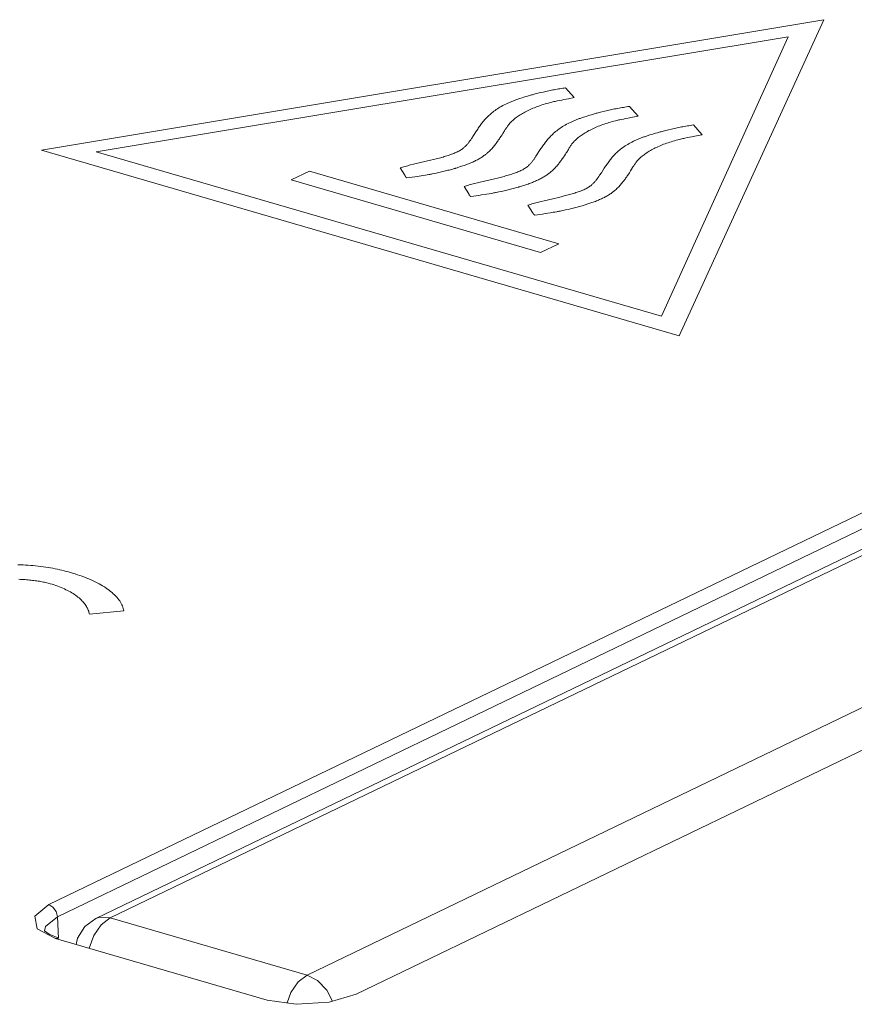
# Model space of a CAD drawing. Header units: millimetres. Extents: x 3925 to 5043, y -86 to 778.
# Tile 268 of 439: x 4921.34 to 4923.32, y 162.06 to 164.39. Entities that reach past the tile are written whole.
import ezdxf

# ---------------------------------------------------------------- set-up
doc = ezdxf.new("R2010")
doc.units = ezdxf.units.MM
doc.header["$LTSCALE"] = 46.255
doc.layers.add('H30K-INDICATDXF_CONTINUOUS_LINE', color=7, linetype='CONTINUOUS')
doc.layers.add('H30K-TOP-COVDXF_CONTINUOUS_LINE', color=7, linetype='CONTINUOUS')

msp = doc.modelspace()

# ---------------------------------------------------------------- linework, layer by layer
at = {"layer": 'H30K-INDICATDXF_CONTINUOUS_LINE', "color": 7, "linetype": 'Continuous', "lineweight": 0}
for p, q in [((4925.8029, 164.3213), (4921.5249, 162.26)), ((4925.8371, 164.3233), (4921.5591, 162.2619)), ((4922.0259, 162.1262), (4926.3039, 164.1875)), ((4921.5591, 162.2619), (4922.0259, 162.1262))]:
    msp.add_line(p, q, dxfattribs=at)
for points in [[(4921.4786, 162.1985), (4921.4816, 162.2136), (4921.4992, 162.2412), (4921.5249, 162.26)], [(4921.5094, 162.1896), (4921.5203, 162.2198), (4921.5379, 162.2456), (4921.5591, 162.2619)], [(4921.5591, 162.2619), (4921.5345, 162.2632), (4921.5249, 162.26)], [(4922.0259, 162.1262), (4922.005, 162.1103), (4921.9874, 162.0846), (4921.9784, 162.06)], [(4922.0865, 162.0645), (4922.0729, 162.0901), (4922.0509, 162.1131), (4922.0259, 162.1262)]]:
    msp.add_lwpolyline(points, dxfattribs=at)
at = {"layer": 'H30K-TOP-COVDXF_CONTINUOUS_LINE', "color": 7, "linetype": 'Continuous', "lineweight": 0}
for p, q in [((4923.2517, 164.3913), (4921.3961, 164.0818)), ((4922.9083, 163.642), (4923.2517, 164.3913)), ((4921.4138, 162.2931), (4925.7053, 164.3609)), ((4923.1668, 164.3504), (4921.526, 164.078)), ((4922.8662, 163.6882), (4923.1668, 164.3504)), ((4921.4338, 162.2645), (4925.7253, 164.3324)), ((4922.5734, 164.2168), (4922.5672, 164.2152)), ((4922.5797, 164.2183), (4922.5734, 164.2168)), ((4922.5861, 164.2198), (4922.5797, 164.2183)), ((4922.6596, 164.2065), (4922.6391, 164.2298)), ((4922.5361, 164.2062), (4922.5297, 164.2042)), ((4922.5404, 164.2076), (4922.5361, 164.2062)), ((4922.5448, 164.2089), (4922.5404, 164.2076)), ((4922.5491, 164.2102), (4922.5448, 164.2089)), ((4922.6192, 164.1987), (4922.6245, 164.1998)), ((4922.6245, 164.1998), (4922.6299, 164.2009)), ((4922.6299, 164.2009), (4922.6352, 164.2019)), ((4922.6352, 164.2019), (4922.6461, 164.204)), ((4922.6461, 164.204), (4922.6596, 164.2065)), ((4922.6963, 164.1648), (4922.692, 164.1635)), ((4922.7007, 164.1661), (4922.6963, 164.1648)), ((4922.7253, 164.1727), (4922.7187, 164.1711)), ((4922.7319, 164.1743), (4922.7253, 164.1727)), ((4922.8112, 164.1624), (4922.7907, 164.1858)), ((4926.434, 164.149), (4922.1425, 162.0811)), ((4922.6877, 164.1621), (4922.6814, 164.1601)), ((4922.692, 164.1635), (4922.6877, 164.1621)), ((4922.7708, 164.1546), (4922.7761, 164.1557)), ((4922.7761, 164.1557), (4922.7814, 164.1568)), ((4922.7814, 164.1568), (4922.7868, 164.1579)), ((4922.7868, 164.1579), (4922.7976, 164.1599)), ((4922.7976, 164.1599), (4922.8112, 164.1624)), ((4922.9627, 164.1183), (4922.9423, 164.1417)), ((4922.486, 164.1149), (4922.4883, 164.1184)), ((4922.8392, 164.1181), (4922.8328, 164.116)), ((4922.8435, 164.1194), (4922.8392, 164.1181)), ((4922.8479, 164.1207), (4922.8435, 164.1194)), ((4922.8522, 164.1221), (4922.8479, 164.1207)), ((4922.8768, 164.1287), (4922.8703, 164.127)), ((4922.8835, 164.1303), (4922.8768, 164.1287)), ((4922.9492, 164.1158), (4922.9627, 164.1183)), ((4922.9223, 164.1105), (4922.9276, 164.1117)), ((4922.9276, 164.1117), (4922.933, 164.1127)), ((4922.933, 164.1127), (4922.9384, 164.1138)), ((4922.9384, 164.1138), (4922.9492, 164.1158)), ((4921.3961, 164.0818), (4922.9083, 163.642)), ((4921.526, 164.078), (4922.8662, 163.6882)), ((4922.6363, 164.0689), (4922.6388, 164.0727)), ((4922.2783, 164.0485), (4922.2716, 164.0469)), ((4922.285, 164.0502), (4922.2783, 164.0485)), ((4922.2952, 164.0526), (4922.285, 164.0502)), ((4922.319, 164.0582), (4922.2952, 164.0526)), ((4922.3258, 164.0598), (4922.319, 164.0582)), ((4922.3324, 164.0615), (4922.3258, 164.0598)), ((4922.0314, 164.0322), (4921.9884, 164.0115)), ((4922.6229, 163.8602), (4922.0314, 164.0322)), ((4922.2466, 164.0398), (4922.2578, 164.0223)), ((4922.3107, 164.0235), (4922.3149, 164.0242)), ((4922.323, 164.0257), (4922.3293, 164.027)), ((4922.3293, 164.027), (4922.3356, 164.0284)), ((4922.3356, 164.0284), (4922.3418, 164.0298)), ((4922.3418, 164.0298), (4922.348, 164.0312)), ((4922.3817, 164.0402), (4922.3836, 164.0409)), ((4922.3836, 164.0409), (4922.3902, 164.0431)), ((4922.7239, 164.0286), (4922.7198, 164.0223)), ((4921.9884, 164.0115), (4922.58, 163.8395)), ((4922.2628, 164.0162), (4922.2816, 164.0188)), ((4922.2816, 164.0188), (4922.2878, 164.0198)), ((4922.2878, 164.0198), (4922.3003, 164.0218)), ((4922.3003, 164.0218), (4922.3066, 164.0228)), ((4922.3066, 164.0228), (4922.3107, 164.0235)), ((4922.4298, 164.0045), (4922.4232, 164.0028)), ((4922.4365, 164.0061), (4922.4298, 164.0045)), ((4922.4467, 164.0085), (4922.4365, 164.0061)), ((4922.4706, 164.0141), (4922.4467, 164.0085)), ((4922.4773, 164.0157), (4922.4706, 164.0141)), ((4922.4839, 164.0174), (4922.4773, 164.0157)), ((4922.5426, 163.9992), (4922.5474, 164.0008)), ((4922.3982, 163.9958), (4922.4094, 163.9783)), ((4922.4394, 163.9757), (4922.4519, 163.9777)), ((4922.4519, 163.9777), (4922.4581, 163.9787)), ((4922.4581, 163.9787), (4922.4623, 163.9794)), ((4922.4623, 163.9794), (4922.4664, 163.9801)), ((4922.4745, 163.9816), (4922.4808, 163.983)), ((4922.4808, 163.983), (4922.4871, 163.9843)), ((4922.4871, 163.9843), (4922.4934, 163.9857)), ((4922.4934, 163.9857), (4922.4995, 163.9871)), ((4922.5326, 163.996), (4922.5347, 163.9966)), ((4922.5347, 163.9966), (4922.5426, 163.9992)), ((4922.4102, 163.9768), (4922.4106, 163.9761)), ((4922.4144, 163.9721), (4922.4331, 163.9747)), ((4922.4331, 163.9747), (4922.4394, 163.9757)), ((4922.5814, 163.9604), (4922.5748, 163.9587)), ((4922.5882, 163.962), (4922.5814, 163.9604)), ((4922.5983, 163.9644), (4922.5882, 163.962)), ((4922.6289, 163.9716), (4922.6222, 163.97)), ((4922.6356, 163.9733), (4922.6289, 163.9716)), ((4922.6781, 163.95), (4922.699, 163.9567)), ((4922.5498, 163.9517), (4922.5609, 163.9342)), ((4922.566, 163.928), (4922.5847, 163.9306)), ((4922.5847, 163.9306), (4922.5909, 163.9316)), ((4922.5909, 163.9316), (4922.6034, 163.9336)), ((4922.6034, 163.9336), (4922.6097, 163.9346)), ((4922.6097, 163.9346), (4922.6138, 163.9353)), ((4922.6138, 163.9353), (4922.618, 163.936)), ((4922.6261, 163.9376), (4922.6324, 163.9389)), ((4922.6324, 163.9389), (4922.6387, 163.9402)), ((4922.6387, 163.9402), (4922.6449, 163.9416)), ((4922.6449, 163.9416), (4922.6511, 163.943)), ((4922.58, 163.8395), (4922.6229, 163.8602)), ((4921.5097, 162.9818), (4921.5913, 162.9894)), ((4921.3802, 162.2654), (4921.4138, 162.2931)), ((4921.4056, 162.2412), (4921.4338, 162.2645)), ((4921.4361, 162.2132), (4921.4338, 162.2645)), ((4921.4034, 162.2313), (4921.4056, 162.2412)), ((4921.4034, 162.2313), (4921.4143, 162.223)), ((4921.4143, 162.223), (4921.4373, 162.2138)), ((4921.4293, 162.2129), (4921.4373, 162.2138)), ((4921.9311, 162.0669), (4921.4293, 162.2129))]:
    msp.add_line(p, q, dxfattribs=at)
for points in [[(4922.5672, 164.2152), (4922.5649, 164.2146), (4922.5626, 164.214), (4922.5603, 164.2134), (4922.5581, 164.2128), (4922.5558, 164.2121), (4922.5536, 164.2115), (4922.5491, 164.2102)], [(4922.6391, 164.2298), (4922.6357, 164.2293), (4922.6323, 164.2288), (4922.6289, 164.2283), (4922.6255, 164.2277), (4922.6221, 164.2271), (4922.6188, 164.2265), (4922.6155, 164.2259), (4922.6121, 164.2253), (4922.6088, 164.2247), (4922.6055, 164.224), (4922.6023, 164.2233), (4922.599, 164.2226), (4922.5958, 164.2219), (4922.5925, 164.2212), (4922.5861, 164.2198)], [(4922.4971, 164.1911), (4922.4935, 164.1894), (4922.4901, 164.1875), (4922.4867, 164.1857), (4922.4835, 164.1838), (4922.4804, 164.182), (4922.4774, 164.18), (4922.4745, 164.1781), (4922.4717, 164.1761), (4922.469, 164.1742), (4922.4664, 164.1722), (4922.4639, 164.1702), (4922.4615, 164.1681), (4922.4592, 164.1661), (4922.4569, 164.164), (4922.4547, 164.1619), (4922.4527, 164.1598), (4922.4506, 164.1577), (4922.4487, 164.1556), (4922.4468, 164.1535), (4922.445, 164.1513), (4922.4432, 164.1492), (4922.4415, 164.147), (4922.4398, 164.1449), (4922.4382, 164.1427), (4922.4366, 164.1405), (4922.435, 164.1384), (4922.4335, 164.1362), (4922.432, 164.134), (4922.4306, 164.1318), (4922.4291, 164.1297), (4922.4277, 164.1275), (4922.4208, 164.1168)], [(4922.5297, 164.2042), (4922.5276, 164.2035), (4922.5256, 164.2028), (4922.5235, 164.202), (4922.5215, 164.2013), (4922.5195, 164.2006), (4922.5175, 164.1998), (4922.5155, 164.1991), (4922.5136, 164.1983), (4922.5117, 164.1976), (4922.5098, 164.1968), (4922.5079, 164.196), (4922.506, 164.1952), (4922.5042, 164.1944), (4922.5024, 164.1936), (4922.5006, 164.1928), (4922.4989, 164.192), (4922.4971, 164.1911)], [(4922.5052, 164.1439), (4922.5067, 164.1456), (4922.5083, 164.1473), (4922.51, 164.149), (4922.5117, 164.1508), (4922.5136, 164.1525), (4922.5155, 164.1542), (4922.5176, 164.1559), (4922.5197, 164.1576), (4922.522, 164.1593), (4922.5243, 164.1609), (4922.5267, 164.1626), (4922.5292, 164.1643), (4922.5317, 164.1659), (4922.5344, 164.1675), (4922.5371, 164.1691), (4922.5399, 164.1707), (4922.5428, 164.1722), (4922.5458, 164.1738), (4922.5488, 164.1753), (4922.5519, 164.1768), (4922.5551, 164.1783), (4922.5583, 164.1797), (4922.5616, 164.1812), (4922.565, 164.1826), (4922.5685, 164.1839), (4922.572, 164.1853), (4922.5756, 164.1866), (4922.5792, 164.1878), (4922.5829, 164.1891), (4922.5867, 164.1903), (4922.5905, 164.1915), (4922.5943, 164.1926), (4922.5983, 164.1937), (4922.6022, 164.1947), (4922.6062, 164.1958)], [(4922.6062, 164.1958), (4922.6088, 164.1964), (4922.6114, 164.197), (4922.614, 164.1976), (4922.6166, 164.1981), (4922.6192, 164.1987)], [(4922.7187, 164.1711), (4922.7164, 164.1705), (4922.7142, 164.1699), (4922.7119, 164.1693), (4922.7096, 164.1687), (4922.7074, 164.1681), (4922.7051, 164.1674), (4922.7007, 164.1661)], [(4922.7907, 164.1858), (4922.7871, 164.1852), (4922.7835, 164.1847), (4922.78, 164.1841), (4922.7764, 164.1835), (4922.7729, 164.1829), (4922.7694, 164.1823), (4922.7659, 164.1816), (4922.7624, 164.181), (4922.759, 164.1803), (4922.7555, 164.1796), (4922.7521, 164.1789), (4922.7487, 164.1782), (4922.7453, 164.1774), (4922.7419, 164.1767), (4922.7386, 164.1759), (4922.7319, 164.1743)], [(4922.4942, 164.128), (4922.4952, 164.1296), (4922.4962, 164.1312), (4922.4972, 164.1328), (4922.4983, 164.1344), (4922.4994, 164.1359), (4922.5005, 164.1375), (4922.5016, 164.1391), (4922.5028, 164.1407), (4922.504, 164.1423), (4922.5052, 164.1439)], [(4922.6487, 164.147), (4922.6451, 164.1453), (4922.6416, 164.1435), (4922.6383, 164.1416), (4922.635, 164.1398), (4922.6319, 164.1379), (4922.6289, 164.136), (4922.626, 164.134), (4922.6232, 164.1321), (4922.6205, 164.1301), (4922.618, 164.1281), (4922.6155, 164.1261), (4922.613, 164.124), (4922.6107, 164.122), (4922.6085, 164.1199), (4922.6063, 164.1178), (4922.6042, 164.1157), (4922.6022, 164.1136), (4922.6002, 164.1115), (4922.5983, 164.1094), (4922.5965, 164.1072), (4922.5947, 164.1051), (4922.593, 164.1029), (4922.5913, 164.1008), (4922.5897, 164.0986), (4922.5881, 164.0964), (4922.5866, 164.0943), (4922.5851, 164.0921), (4922.5836, 164.0899), (4922.5821, 164.0878), (4922.5807, 164.0856), (4922.5792, 164.0834), (4922.5689, 164.0675)], [(4922.6814, 164.1601), (4922.6794, 164.1595), (4922.6774, 164.1588), (4922.6755, 164.1581), (4922.6736, 164.1574), (4922.6717, 164.1567), (4922.6698, 164.156), (4922.6679, 164.1553), (4922.666, 164.1546), (4922.6642, 164.1539), (4922.6624, 164.1532), (4922.6606, 164.1524), (4922.6589, 164.1517), (4922.6571, 164.1509), (4922.6554, 164.1501), (4922.6537, 164.1494), (4922.652, 164.1486), (4922.6503, 164.1478), (4922.6487, 164.147)], [(4922.6568, 164.0998), (4922.6583, 164.1015), (4922.6598, 164.1032), (4922.6615, 164.105), (4922.6633, 164.1067), (4922.6651, 164.1084), (4922.6671, 164.1101), (4922.6691, 164.1118), (4922.6713, 164.1135), (4922.6735, 164.1152), (4922.6758, 164.1169), (4922.6782, 164.1185), (4922.6807, 164.1202), (4922.6833, 164.1218), (4922.6859, 164.1234), (4922.6886, 164.125), (4922.6914, 164.1266), (4922.6943, 164.1282), (4922.6973, 164.1297), (4922.7003, 164.1312), (4922.7034, 164.1327), (4922.7066, 164.1342), (4922.7099, 164.1357), (4922.7132, 164.1371), (4922.7166, 164.1385), (4922.72, 164.1398), (4922.7235, 164.1412), (4922.7271, 164.1425), (4922.7307, 164.1438), (4922.7344, 164.145), (4922.7382, 164.1462), (4922.742, 164.1474), (4922.7459, 164.1485), (4922.7498, 164.1496), (4922.7538, 164.1507), (4922.7578, 164.1517)], [(4922.7578, 164.1517), (4922.7604, 164.1523), (4922.7629, 164.1529), (4922.7655, 164.1535), (4922.7681, 164.1541), (4922.7708, 164.1546)], [(4922.9423, 164.1417), (4922.9387, 164.1411), (4922.9351, 164.1406), (4922.9316, 164.14), (4922.928, 164.1394), (4922.9245, 164.1388), (4922.921, 164.1382), (4922.9175, 164.1375), (4922.914, 164.1369), (4922.9106, 164.1362), (4922.9071, 164.1355), (4922.9037, 164.1348), (4922.9003, 164.1341), (4922.8969, 164.1333), (4922.8935, 164.1326), (4922.8901, 164.1318), (4922.8835, 164.1303)], [(4922.4883, 164.1184), (4922.4893, 164.12), (4922.4903, 164.1216), (4922.4942, 164.128)], [(4922.8703, 164.127), (4922.868, 164.1264), (4922.8657, 164.1258), (4922.8634, 164.1252), (4922.8612, 164.1246), (4922.8589, 164.124), (4922.8567, 164.1234), (4922.8522, 164.1221)], [(4922.4208, 164.1168), (4922.4167, 164.1105), (4922.4159, 164.1093), (4922.415, 164.108), (4922.4142, 164.1068), (4922.4133, 164.1055), (4922.4124, 164.1043), (4922.4116, 164.103), (4922.4106, 164.1018), (4922.4097, 164.1006), (4922.4087, 164.0993), (4922.4077, 164.0981), (4922.4067, 164.0969), (4922.4056, 164.0956), (4922.4045, 164.0944), (4922.4034, 164.0932), (4922.4022, 164.092), (4922.401, 164.0908), (4922.3997, 164.0896), (4922.3984, 164.0884), (4922.3971, 164.0872)], [(4922.4534, 164.0752), (4922.4555, 164.077), (4922.4575, 164.0789), (4922.4594, 164.0807), (4922.4612, 164.0826), (4922.463, 164.0844), (4922.4648, 164.0863), (4922.4664, 164.0882), (4922.4681, 164.0901), (4922.4696, 164.092), (4922.4712, 164.0939), (4922.4727, 164.0958), (4922.4741, 164.0977), (4922.4755, 164.0996), (4922.4769, 164.1015), (4922.4783, 164.1034), (4922.4796, 164.1053), (4922.4809, 164.1072), (4922.4822, 164.1091), (4922.4835, 164.111), (4922.486, 164.1149)], [(4922.6458, 164.0839), (4922.6468, 164.0855), (4922.6478, 164.0871), (4922.6488, 164.0887), (4922.6498, 164.0903), (4922.6509, 164.0919), (4922.652, 164.0935), (4922.6531, 164.095), (4922.6543, 164.0966), (4922.6555, 164.0982), (4922.6568, 164.0998)], [(4922.8002, 164.103), (4922.7966, 164.1012), (4922.7932, 164.0994), (4922.7898, 164.0975), (4922.7866, 164.0957), (4922.7835, 164.0938), (4922.7805, 164.0919), (4922.7776, 164.0899), (4922.7748, 164.088), (4922.7721, 164.086), (4922.7695, 164.084), (4922.767, 164.082), (4922.7646, 164.08), (4922.7623, 164.0779), (4922.76, 164.0758), (4922.7578, 164.0737), (4922.7558, 164.0716), (4922.7537, 164.0695), (4922.7518, 164.0674), (4922.7499, 164.0653), (4922.7481, 164.0631), (4922.7463, 164.061), (4922.7446, 164.0588), (4922.7429, 164.0567), (4922.7413, 164.0545), (4922.7397, 164.0523), (4922.7382, 164.0502), (4922.7366, 164.048), (4922.7352, 164.0458), (4922.7337, 164.0437), (4922.7323, 164.0415), (4922.7309, 164.0393), (4922.7239, 164.0286)], [(4922.8328, 164.116), (4922.8307, 164.1153), (4922.8287, 164.1146), (4922.8266, 164.1139), (4922.8246, 164.1132), (4922.8226, 164.1124), (4922.8206, 164.1117), (4922.8186, 164.1109), (4922.8167, 164.1102), (4922.8148, 164.1094), (4922.8129, 164.1086), (4922.811, 164.1078), (4922.8091, 164.107), (4922.8073, 164.1062), (4922.8055, 164.1054), (4922.8037, 164.1046), (4922.802, 164.1038), (4922.8002, 164.103)], [(4922.8084, 164.0557), (4922.8099, 164.0574), (4922.8115, 164.0591), (4922.8131, 164.0609), (4922.8149, 164.0626), (4922.8168, 164.0643), (4922.8187, 164.066), (4922.8208, 164.0677), (4922.8229, 164.0694), (4922.8251, 164.0711), (4922.8274, 164.0728), (4922.8298, 164.0744), (4922.8323, 164.0761), (4922.8349, 164.0777), (4922.8375, 164.0793), (4922.8403, 164.0809), (4922.8431, 164.0825), (4922.8459, 164.0841), (4922.8489, 164.0856), (4922.8519, 164.0871), (4922.855, 164.0886), (4922.8582, 164.0901), (4922.8615, 164.0916), (4922.8648, 164.093), (4922.8681, 164.0944), (4922.8716, 164.0958), (4922.8751, 164.0971), (4922.8787, 164.0984), (4922.8823, 164.0997), (4922.886, 164.1009), (4922.8898, 164.1021), (4922.8936, 164.1033), (4922.8974, 164.1044), (4922.9014, 164.1055), (4922.9053, 164.1066), (4922.9093, 164.1076)], [(4922.9093, 164.1076), (4922.9119, 164.1082), (4922.9145, 164.1088), (4922.9171, 164.1094), (4922.9197, 164.11), (4922.9223, 164.1105)], [(4922.3971, 164.0872), (4922.3955, 164.0859), (4922.3938, 164.0846), (4922.392, 164.0834), (4922.39, 164.0821), (4922.388, 164.0809), (4922.3859, 164.0798), (4922.3837, 164.0786), (4922.3815, 164.0775), (4922.3791, 164.0764), (4922.3766, 164.0754), (4922.3741, 164.0743), (4922.3715, 164.0733), (4922.3688, 164.0723), (4922.3661, 164.0713), (4922.3633, 164.0703), (4922.3604, 164.0694), (4922.3575, 164.0685), (4922.3545, 164.0675), (4922.3515, 164.0666), (4922.3484, 164.0657), (4922.3453, 164.0649), (4922.3421, 164.064), (4922.3389, 164.0631), (4922.3357, 164.0623), (4922.3324, 164.0615)], [(4922.3958, 164.0449), (4922.3986, 164.0458), (4922.4013, 164.0467), (4922.4039, 164.0477), (4922.4065, 164.0487), (4922.4091, 164.0497), (4922.4116, 164.0507), (4922.4141, 164.0517), (4922.4165, 164.0528), (4922.4189, 164.0538), (4922.4213, 164.0549), (4922.4235, 164.056), (4922.4258, 164.0571), (4922.428, 164.0583), (4922.4301, 164.0594), (4922.4323, 164.0606), (4922.4343, 164.0617), (4922.4363, 164.0629), (4922.4383, 164.0641), (4922.4402, 164.0653), (4922.442, 164.0665), (4922.4438, 164.0677), (4922.4455, 164.069), (4922.4472, 164.0702), (4922.4488, 164.0714), (4922.4504, 164.0727), (4922.4519, 164.0739), (4922.4534, 164.0752)], [(4922.6388, 164.0727), (4922.6398, 164.0743), (4922.6408, 164.0759), (4922.6418, 164.0775), (4922.6458, 164.0839)], [(4922.2716, 164.0469), (4922.2684, 164.046), (4922.2651, 164.0452), (4922.2619, 164.0443), (4922.2588, 164.0435), (4922.2557, 164.0426), (4922.2526, 164.0417), (4922.2496, 164.0408), (4922.2466, 164.0398)], [(4922.5689, 164.0675), (4922.5681, 164.0662), (4922.5672, 164.0649), (4922.5663, 164.0636), (4922.5654, 164.0623), (4922.5645, 164.061), (4922.5636, 164.0597), (4922.5627, 164.0584), (4922.5617, 164.0571), (4922.5607, 164.0558), (4922.5597, 164.0545), (4922.5586, 164.0532), (4922.5575, 164.0519), (4922.5564, 164.0506), (4922.5552, 164.0494), (4922.554, 164.0481), (4922.5527, 164.0468), (4922.5514, 164.0456), (4922.55, 164.0443), (4922.5486, 164.0431)], [(4922.605, 164.0311), (4922.607, 164.0329), (4922.609, 164.0348), (4922.6109, 164.0366), (4922.6128, 164.0385), (4922.6146, 164.0403), (4922.6163, 164.0422), (4922.618, 164.0441), (4922.6196, 164.046), (4922.6212, 164.0479), (4922.6227, 164.0498), (4922.6242, 164.0517), (4922.6257, 164.0536), (4922.6271, 164.0555), (4922.6285, 164.0574), (4922.6298, 164.0593), (4922.6312, 164.0612), (4922.6325, 164.0631), (4922.6338, 164.065), (4922.6363, 164.0689)], [(4922.7979, 164.0407), (4922.7989, 164.0422), (4922.7998, 164.0437), (4922.8008, 164.0452), (4922.8018, 164.0467), (4922.8028, 164.0482), (4922.8039, 164.0497), (4922.8049, 164.0512), (4922.8061, 164.0527), (4922.8072, 164.0542), (4922.8084, 164.0557)], [(4922.3149, 164.0242), (4922.3169, 164.0246), (4922.3189, 164.0249), (4922.321, 164.0253), (4922.323, 164.0257)], [(4922.348, 164.0312), (4922.3511, 164.0319), (4922.3541, 164.0327), (4922.3571, 164.0334), (4922.3602, 164.0342), (4922.3632, 164.0349), (4922.3661, 164.0357), (4922.3691, 164.0365), (4922.372, 164.0373), (4922.3749, 164.0382)], [(4922.3749, 164.0382), (4922.3759, 164.0385), (4922.3769, 164.0387), (4922.3779, 164.039), (4922.3789, 164.0393), (4922.3798, 164.0396), (4922.3817, 164.0402)], [(4922.3902, 164.0431), (4922.3921, 164.0437), (4922.3958, 164.0449)], [(4922.5486, 164.0431), (4922.547, 164.0418), (4922.5453, 164.0405), (4922.5435, 164.0393), (4922.5416, 164.0381), (4922.5396, 164.0369), (4922.5375, 164.0357), (4922.5353, 164.0346), (4922.533, 164.0334), (4922.5306, 164.0324), (4922.5282, 164.0313), (4922.5257, 164.0302), (4922.5231, 164.0292), (4922.5204, 164.0282), (4922.5177, 164.0272), (4922.5149, 164.0263), (4922.512, 164.0253), (4922.5091, 164.0244), (4922.5061, 164.0235), (4922.5031, 164.0226), (4922.5, 164.0217), (4922.4968, 164.0208), (4922.4937, 164.0199), (4922.4905, 164.0191), (4922.4872, 164.0182), (4922.4839, 164.0174)], [(4922.5474, 164.0008), (4922.5502, 164.0017), (4922.5528, 164.0026), (4922.5555, 164.0036), (4922.5581, 164.0046), (4922.5607, 164.0056), (4922.5632, 164.0066), (4922.5657, 164.0076), (4922.5681, 164.0087), (4922.5705, 164.0098), (4922.5728, 164.0108), (4922.5751, 164.0119), (4922.5774, 164.0131), (4922.5796, 164.0142), (4922.5817, 164.0153), (4922.5838, 164.0165), (4922.5859, 164.0177), (4922.5879, 164.0188), (4922.5898, 164.02), (4922.5917, 164.0212), (4922.5936, 164.0224), (4922.5954, 164.0236), (4922.5971, 164.0249), (4922.5988, 164.0261), (4922.6004, 164.0273), (4922.602, 164.0286), (4922.6035, 164.0298), (4922.605, 164.0311)], [(4922.7566, 163.987), (4922.7587, 163.9888), (4922.7606, 163.9907), (4922.7626, 163.9925), (4922.7644, 163.9944), (4922.7662, 163.9962), (4922.7679, 163.9981), (4922.7696, 164), (4922.7712, 164.0019), (4922.7728, 164.0038), (4922.7743, 164.0057), (4922.7758, 164.0076), (4922.7773, 164.0095), (4922.7787, 164.0114), (4922.7801, 164.0133), (4922.7814, 164.0152), (4922.7828, 164.0171), (4922.7841, 164.019), (4922.7854, 164.0209), (4922.7866, 164.0228), (4922.7904, 164.0286)], [(4922.7904, 164.0286), (4922.7914, 164.0301), (4922.7924, 164.0316), (4922.7933, 164.0331), (4922.7979, 164.0407)], [(4922.2578, 164.0223), (4922.2579, 164.0222), (4922.258, 164.022), (4922.2581, 164.0219), (4922.2582, 164.0217), (4922.2583, 164.0215), (4922.2584, 164.0214), (4922.2585, 164.0212), (4922.2586, 164.021)], [(4922.2586, 164.021), (4922.2588, 164.0207), (4922.259, 164.0202)], [(4922.259, 164.0202), (4922.2591, 164.02), (4922.2592, 164.0199), (4922.2593, 164.0197), (4922.2594, 164.0195), (4922.2595, 164.0194), (4922.2596, 164.0192), (4922.2597, 164.019), (4922.2598, 164.0189), (4922.2599, 164.0187), (4922.26, 164.0185), (4922.2601, 164.0184), (4922.2603, 164.0182), (4922.2604, 164.0181), (4922.2605, 164.0179), (4922.2607, 164.0178), (4922.2608, 164.0176), (4922.261, 164.0175), (4922.2612, 164.0173), (4922.2613, 164.0172), (4922.2615, 164.017), (4922.2617, 164.0169), (4922.2619, 164.0167), (4922.2621, 164.0166), (4922.2624, 164.0165), (4922.2626, 164.0163), (4922.2628, 164.0162)], [(4922.4232, 164.0028), (4922.4199, 164.002), (4922.4167, 164.0011), (4922.4135, 164.0002), (4922.4103, 163.9994), (4922.4072, 163.9985), (4922.4041, 163.9976), (4922.4011, 163.9967), (4922.3982, 163.9958)], [(4922.7198, 164.0223), (4922.719, 164.0211), (4922.7182, 164.0198), (4922.7173, 164.0186), (4922.7164, 164.0174), (4922.7156, 164.0161), (4922.7147, 164.0149), (4922.7138, 164.0136), (4922.7128, 164.0124), (4922.7118, 164.0111), (4922.7108, 164.0099), (4922.7098, 164.0087), (4922.7088, 164.0075), (4922.7077, 164.0062), (4922.7065, 164.005), (4922.7054, 164.0038), (4922.7041, 164.0026), (4922.7029, 164.0014), (4922.7016, 164.0002), (4922.7002, 163.999)], [(4922.4094, 163.9783), (4922.4095, 163.9781), (4922.4096, 163.9779), (4922.4097, 163.9778), (4922.4098, 163.9776), (4922.4099, 163.9774), (4922.41, 163.9773), (4922.4101, 163.9771), (4922.4101, 163.9769), (4922.4102, 163.9768)], [(4922.4664, 163.9801), (4922.4684, 163.9805), (4922.4705, 163.9809), (4922.4725, 163.9812), (4922.4745, 163.9816)], [(4922.4995, 163.9871), (4922.5026, 163.9878), (4922.5057, 163.9886), (4922.5087, 163.9893), (4922.5117, 163.9901), (4922.5147, 163.9909), (4922.5177, 163.9917), (4922.5206, 163.9925), (4922.5236, 163.9933), (4922.5265, 163.9941)], [(4922.5265, 163.9941), (4922.5275, 163.9944), (4922.5286, 163.9947), (4922.5296, 163.995), (4922.5306, 163.9953), (4922.5326, 163.996)], [(4922.7002, 163.999), (4922.6986, 163.9977), (4922.6969, 163.9964), (4922.6951, 163.9952), (4922.6932, 163.994), (4922.6912, 163.9928), (4922.6891, 163.9916), (4922.6869, 163.9905), (4922.6846, 163.9894), (4922.6822, 163.9883), (4922.6798, 163.9872), (4922.6773, 163.9862), (4922.6747, 163.9851), (4922.672, 163.9841), (4922.6693, 163.9831), (4922.6665, 163.9822), (4922.6636, 163.9812), (4922.6607, 163.9803), (4922.6577, 163.9794), (4922.6547, 163.9785), (4922.6516, 163.9776), (4922.6485, 163.9767), (4922.6453, 163.9758), (4922.6421, 163.975), (4922.6388, 163.9741), (4922.6356, 163.9733)], [(4922.699, 163.9567), (4922.7017, 163.9576), (4922.7044, 163.9586), (4922.707, 163.9595), (4922.7097, 163.9605), (4922.7122, 163.9615), (4922.7147, 163.9625), (4922.7172, 163.9636), (4922.7196, 163.9646), (4922.722, 163.9657), (4922.7244, 163.9668), (4922.7267, 163.9679), (4922.7289, 163.969), (4922.7311, 163.9701), (4922.7333, 163.9712), (4922.7354, 163.9724), (4922.7374, 163.9736), (4922.7394, 163.9747), (4922.7414, 163.9759), (4922.7433, 163.9771), (4922.7451, 163.9783), (4922.7469, 163.9796), (4922.7487, 163.9808), (4922.7504, 163.982), (4922.752, 163.9832), (4922.7536, 163.9845), (4922.7551, 163.9857), (4922.7566, 163.987)], [(4922.4106, 163.9761), (4922.4107, 163.9759), (4922.4107, 163.9758), (4922.4108, 163.9756), (4922.4109, 163.9754), (4922.411, 163.9753), (4922.4111, 163.9751), (4922.4112, 163.975), (4922.4113, 163.9748), (4922.4114, 163.9746), (4922.4116, 163.9745), (4922.4117, 163.9743), (4922.4118, 163.9742), (4922.4119, 163.974), (4922.4121, 163.9738), (4922.4122, 163.9737), (4922.4124, 163.9735), (4922.4125, 163.9734), (4922.4127, 163.9732), (4922.4129, 163.9731), (4922.4131, 163.9729), (4922.4133, 163.9728), (4922.4135, 163.9727), (4922.4137, 163.9725), (4922.4139, 163.9724), (4922.4141, 163.9722), (4922.4144, 163.9721)], [(4922.5748, 163.9587), (4922.5716, 163.9579), (4922.5683, 163.957), (4922.5651, 163.9561), (4922.562, 163.9553), (4922.5588, 163.9544), (4922.5558, 163.9535), (4922.5528, 163.9526), (4922.5498, 163.9517)], [(4922.6222, 163.97), (4922.6086, 163.9668), (4922.5983, 163.9644)], [(4922.5609, 163.9342), (4922.561, 163.934), (4922.5611, 163.9339), (4922.5612, 163.9337), (4922.5613, 163.9335), (4922.5614, 163.9334), (4922.5615, 163.9332), (4922.5616, 163.933), (4922.5617, 163.9329)], [(4922.5617, 163.9329), (4922.562, 163.9324), (4922.5621, 163.932)], [(4922.5621, 163.932), (4922.5622, 163.9319), (4922.5623, 163.9317), (4922.5624, 163.9315), (4922.5625, 163.9314), (4922.5626, 163.9312), (4922.5627, 163.931), (4922.5628, 163.9309), (4922.5629, 163.9307), (4922.563, 163.9305), (4922.5631, 163.9304), (4922.5633, 163.9302), (4922.5634, 163.9301), (4922.5635, 163.9299), (4922.5637, 163.9297), (4922.5638, 163.9296), (4922.564, 163.9294), (4922.5641, 163.9293), (4922.5643, 163.9291), (4922.5645, 163.929), (4922.5647, 163.9288), (4922.5649, 163.9287), (4922.5651, 163.9285), (4922.5653, 163.9284), (4922.5655, 163.9283), (4922.5658, 163.9281), (4922.566, 163.928)], [(4922.618, 163.936), (4922.62, 163.9364), (4922.622, 163.9368), (4922.6241, 163.9372), (4922.6261, 163.9376)], [(4922.6511, 163.943), (4922.6542, 163.9437), (4922.6573, 163.9445), (4922.6603, 163.9452), (4922.6633, 163.946), (4922.6663, 163.9468), (4922.6693, 163.9475), (4922.6723, 163.9483), (4922.6752, 163.9492), (4922.6781, 163.95)], [(4921.4698, 163.079), (4921.4649, 163.0804), (4921.4599, 163.0818), (4921.4549, 163.0832), (4921.4498, 163.0845), (4921.4446, 163.0858), (4921.4394, 163.087), (4921.4341, 163.0882), (4921.4287, 163.0894), (4921.4232, 163.0905), (4921.4177, 163.0915), (4921.412, 163.0925), (4921.4063, 163.0934), (4921.4004, 163.0943), (4921.3944, 163.0951), (4921.3884, 163.0958), (4921.3822, 163.0965), (4921.3764, 163.097), (4921.3705, 163.0974), (4921.3645, 163.0978), (4921.3584, 163.0982), (4921.3523, 163.0984), (4921.3461, 163.0986), (4921.3398, 163.0987)], [(4921.5913, 162.9894), (4921.5908, 162.9924), (4921.5901, 162.9954), (4921.5892, 162.9984), (4921.5881, 163.0013), (4921.5868, 163.0043), (4921.5853, 163.0072), (4921.5836, 163.0102), (4921.5817, 163.0131), (4921.5796, 163.016), (4921.5773, 163.0189), (4921.5749, 163.0218), (4921.5723, 163.0246), (4921.5695, 163.0274), (4921.5665, 163.0302), (4921.5634, 163.033), (4921.5601, 163.0357), (4921.5566, 163.0384), (4921.553, 163.041), (4921.5492, 163.0437), (4921.5453, 163.0463), (4921.5412, 163.0488), (4921.537, 163.0513), (4921.5326, 163.0538), (4921.5281, 163.0562), (4921.5234, 163.0585), (4921.5186, 163.0608), (4921.5137, 163.0631), (4921.5086, 163.0653), (4921.5035, 163.0675), (4921.4981, 163.0695), (4921.4927, 163.0716), (4921.4871, 163.0735), (4921.4815, 163.0754), (4921.4757, 163.0773), (4921.4698, 163.079)], [(4921.3425, 163.0646), (4921.3462, 163.0644), (4921.3499, 163.0642), (4921.3535, 163.064), (4921.3572, 163.0637), (4921.3608, 163.0634), (4921.3643, 163.0631), (4921.3679, 163.0628), (4921.3713, 163.0624), (4921.3748, 163.062), (4921.3782, 163.0616), (4921.3816, 163.0612), (4921.3849, 163.0607), (4921.3881, 163.0602), (4921.3913, 163.0597), (4921.3944, 163.0592), (4921.3975, 163.0586), (4921.4005, 163.058), (4921.4034, 163.0574), (4921.4063, 163.0568), (4921.409, 163.0562), (4921.4117, 163.0555), (4921.4143, 163.0548), (4921.4168, 163.0541)], [(4921.4168, 163.0541), (4921.4214, 163.0527), (4921.4259, 163.0513), (4921.4302, 163.0498), (4921.4345, 163.0483), (4921.4386, 163.0467), (4921.4427, 163.0451), (4921.4466, 163.0434), (4921.4504, 163.0417), (4921.4541, 163.0399), (4921.4577, 163.0381), (4921.4612, 163.0363), (4921.4646, 163.0344), (4921.4679, 163.0324), (4921.471, 163.0305), (4921.4741, 163.0285), (4921.477, 163.0265), (4921.4798, 163.0244), (4921.4825, 163.0223), (4921.4851, 163.0202), (4921.4875, 163.0181), (4921.4899, 163.0159), (4921.4921, 163.0137), (4921.4942, 163.0115), (4921.4961, 163.0093), (4921.498, 163.0071), (4921.4997, 163.0048), (4921.5013, 163.0025), (4921.5027, 163.0003), (4921.504, 162.998), (4921.5052, 162.9957), (4921.5063, 162.9934), (4921.5072, 162.9911), (4921.5081, 162.9887), (4921.5087, 162.9864), (4921.5093, 162.9841), (4921.5097, 162.9818)], [(4921.4138, 162.2931), (4921.4234, 162.2872), (4921.4307, 162.2768), (4921.4338, 162.2645)], [(4921.4293, 162.2129), (4921.3856, 162.2358), (4921.3802, 162.2654)], [(4922.1425, 162.0811), (4922.078, 162.0619), (4922.0002, 162.0568), (4921.9311, 162.0669)]]:
    msp.add_lwpolyline(points, dxfattribs=at)

doc.saveas('drawing.dxf')
